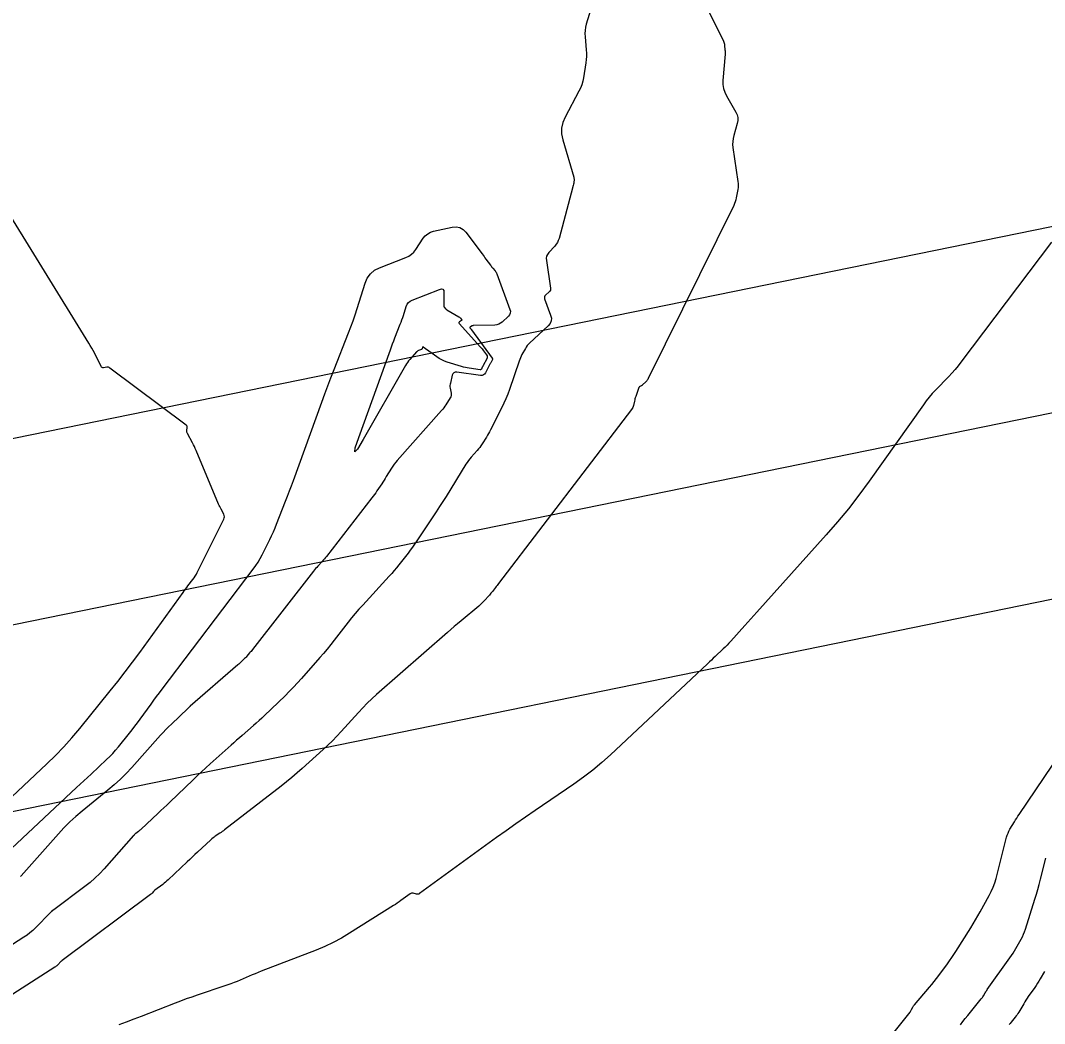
# Model space of a CAD drawing. Extents: x 658976 to 668726, y 639543 to 647196.
# Drawn here: x 662672.7 to 662756.8, y 642209 to 642291.4 of the extents above; entities that cross this region are included whole.
import ezdxf

# ---------------------------------------------------------------- set-up
doc = ezdxf.new("R2010")
doc.units = 0
for name, color, linetype in [('Ex_Major Contours', 7, 'Continuous'), ('Ex_Minor Contours', 7, 'Continuous'), ('R_Water', 7, 'Continuous')]:
    doc.layers.add(name, color=color, linetype=linetype)

msp = doc.modelspace()

# ---------------------------------------------------------------- linework, layer by layer
at = {"layer": 'Ex_Major Contours'}
msp.add_lwpolyline([(662707.264, 642269.314), (662707.379, 642269.285), (662707.448, 642269.189), (662707.47, 642269.025), (662707.47, 642267.909), (662707.472, 642267.877), (662707.481, 642267.847), (662707.494, 642267.819), (662707.514, 642267.793), (662707.602, 642267.694), (662707.625, 642267.67), (662707.649, 642267.648), (662707.675, 642267.628), (662707.703, 642267.61), (662708.703, 642267.013), (662708.734, 642266.993), (662708.763, 642266.97), (662708.79, 642266.946), (662708.815, 642266.919), (662708.912, 642266.808), (662708.929, 642266.781), (662708.933, 642266.756), (662708.922, 642266.733), (662708.899, 642266.712), (662708.736, 642266.605), (662708.707, 642266.579), (662708.695, 642266.551), (662708.699, 642266.521), (662708.721, 642266.489), (662710.479, 642264.537), (662710.544, 642264.462), (662710.608, 642264.386), (662710.669, 642264.308), (662710.729, 642264.228), (662710.963, 642263.907), (662711.008, 642263.826), (662711.027, 642263.743), (662711.019, 642263.658), (662710.986, 642263.571), (662710.686, 642263.014), (662710.668, 642262.98), (662710.65, 642262.945), (662710.632, 642262.911), (662710.614, 642262.877), (662710.542, 642262.739), (662710.522, 642262.71), (662710.496, 642262.691), (662710.466, 642262.681), (662710.43, 642262.681), (662709.545, 642262.798), (662709.386, 642262.823), (662709.228, 642262.854), (662709.071, 642262.892), (662708.916, 642262.937), (662707.734, 642263.304), (662707.51, 642263.384), (662707.295, 642263.481), (662707.089, 642263.596), (662706.891, 642263.728), (662705.776, 642264.541), (662705.756, 642264.551), (662705.739, 642264.552), (662705.725, 642264.542), (662705.715, 642264.521), (662705.68, 642264.417), (662705.669, 642264.393), (662705.654, 642264.373), (662705.635, 642264.357), (662705.612, 642264.346), (662705.383, 642264.256), (662705.338, 642264.236), (662705.296, 642264.21), (662705.258, 642264.18), (662705.223, 642264.145), (662704.665, 642263.522), (662704.564, 642263.403), (662704.47, 642263.279), (662704.383, 642263.151), (662704.302, 642263.018), (662700.845, 642256.948), (662700.37, 642256.166), (662700.149, 642255.934), (662700.182, 642256.252), (662700.469, 642257.121), (662703.069, 642264.303), (662703.16, 642264.552), (662703.252, 642264.8), (662703.347, 642265.047), (662703.443, 642265.294), (662703.883, 642266.412), (662703.953, 642266.593), (662704.019, 642266.775), (662704.082, 642266.958), (662704.141, 642267.143), (662704.372, 642267.884), (662704.445, 642268.054), (662704.549, 642268.197), (662704.684, 642268.31), (662704.849, 642268.395), (662707.103, 642269.276)], close=True, dxfattribs=at)
at = {"layer": 'Ex_Minor Contours'}
for points in [[(662727.609, 642295.353), (662730.41, 642289.658), (662730.446, 642289.576), (662730.474, 642289.493), (662730.495, 642289.406), (662730.508, 642289.318), (662730.544, 642288.961), (662730.551, 642288.871), (662730.554, 642288.782), (662730.553, 642288.692), (662730.548, 642288.603), (662730.377, 642286.444), (662730.375, 642286.109), (662730.423, 642285.786), (662730.52, 642285.474), (662730.667, 642285.173), (662731.439, 642283.846), (662731.543, 642283.622), (662731.597, 642283.391), (662731.6, 642283.154), (662731.553, 642282.911), (662731.264, 642281.927), (662731.206, 642281.68), (662731.175, 642281.431), (662731.171, 642281.18), (662731.194, 642280.927), (662731.603, 642278.14), (662731.621, 642277.972), (662731.625, 642277.805), (662731.615, 642277.638), (662731.591, 642277.472), (662731.469, 642276.806), (662731.433, 642276.642), (662731.386, 642276.481), (662731.328, 642276.323), (662731.258, 642276.17), (662724.245, 642261.955), (662724.207, 642261.886), (662724.163, 642261.82), (662724.114, 642261.759), (662724.058, 642261.702), (662723.752, 642261.412), (662723.731, 642261.393), (662723.707, 642261.375), (662723.683, 642261.36), (662723.658, 642261.346), (662723.553, 642261.295), (662723.528, 642261.28), (662723.508, 642261.262), (662723.492, 642261.24), (662723.48, 642261.214), (662723.211, 642260.468), (662723.18, 642260.379), (662723.153, 642260.29), (662723.128, 642260.199), (662723.107, 642260.108), (662723.028, 642259.741), (662723.003, 642259.651), (662722.969, 642259.566), (662722.926, 642259.485), (662722.874, 642259.408), (662711.952, 642245.115), (662711.891, 642245.035), (662711.829, 642244.955), (662711.767, 642244.875), (662711.705, 642244.795), (662711.457, 642244.476), (662711.395, 642244.397), (662711.33, 642244.319), (662711.264, 642244.243), (662711.197, 642244.168), (662710.742, 642243.671), (662710.641, 642243.565), (662710.538, 642243.462), (662710.431, 642243.363), (662710.321, 642243.268), (662708.872, 642242.049), (662708.594, 642241.814), (662708.317, 642241.577), (662708.041, 642241.34), (662707.766, 642241.101), (662701.936, 642236.01), (662701.545, 642235.659), (662701.166, 642235.296), (662700.797, 642234.922), (662700.44, 642234.537), (662699.033, 642232.975), (662698.676, 642232.589), (662698.31, 642232.212), (662697.935, 642231.845), (662697.55, 642231.488), (662695.83, 642229.931), (662695.41, 642229.559), (662694.983, 642229.194), (662694.549, 642228.838), (662694.109, 642228.49), (662689.45, 642224.883), (662689.359, 642224.814), (662689.267, 642224.746), (662689.173, 642224.68), (662689.079, 642224.616), (662688.697, 642224.363), (662688.603, 642224.298), (662688.512, 642224.229), (662688.424, 642224.157), (662688.339, 642224.081), (662687.235, 642223.056), (662687.023, 642222.859), (662686.812, 642222.662), (662686.601, 642222.464), (662686.391, 642222.265), (662684.832, 642220.788), (662684.724, 642220.688), (662684.612, 642220.592), (662684.498, 642220.499), (662684.381, 642220.409), (662683.737, 642219.93), (662683.704, 642219.905), (662683.673, 642219.877), (662683.643, 642219.849), (662683.615, 642219.818), (662683.504, 642219.694), (662683.476, 642219.663), (662683.446, 642219.635), (662683.415, 642219.607), (662683.382, 642219.582), (662676.113, 642214.145), (662676.102, 642214.137), (662676.091, 642214.128), (662676.07, 642214.11), (662676.065, 642214.105), (662676.06, 642214.1), (662676.055, 642214.096), (662676.05, 642214.091), (662675.749, 642213.783), (662675.696, 642213.732), (662675.64, 642213.684), (662675.582, 642213.639), (662675.521, 642213.598), (662670.511, 642210.4)], [(662719.792, 642293.197), (662719.155, 642291.069), (662719.091, 642290.81), (662719.053, 642290.549), (662719.04, 642290.286), (662719.053, 642290.02), (662719.155, 642288.952), (662719.172, 642288.685), (662719.172, 642288.418), (662719.155, 642288.153), (662719.121, 642287.887), (662718.923, 642286.658), (662718.865, 642286.369), (662718.783, 642286.087), (662718.678, 642285.813), (662718.55, 642285.547), (662717.415, 642283.418), (662717.227, 642282.971), (662717.132, 642282.515), (662717.132, 642282.048), (662717.226, 642281.572), (662718.125, 642278.5), (662718.137, 642278.45), (662718.145, 642278.399), (662718.148, 642278.348), (662718.147, 642278.297), (662718.13, 642278.047), (662718.127, 642278.016), (662718.122, 642277.986), (662718.116, 642277.956), (662718.108, 642277.927), (662718.074, 642277.809), (662718.065, 642277.779), (662718.057, 642277.75), (662718.049, 642277.72), (662718.041, 642277.691), (662716.915, 642273.466), (662716.858, 642273.293), (662716.781, 642273.13), (662716.685, 642272.979), (662716.57, 642272.837), (662716.071, 642272.294), (662715.965, 642272.152), (662715.897, 642271.999), (662715.868, 642271.834), (662715.877, 642271.657), (662716.225, 642269.39), (662716.229, 642269.297), (662716.211, 642269.213), (662716.17, 642269.136), (662716.108, 642269.068), (662715.814, 642268.811), (662715.754, 642268.743), (662715.721, 642268.669), (662715.715, 642268.587), (662715.735, 642268.499), (662716.229, 642267.165), (662716.287, 642266.921), (662716.271, 642266.694), (662716.183, 642266.484), (662716.023, 642266.292), (662714.502, 642264.87), (662714.401, 642264.769), (662714.309, 642264.66), (662714.226, 642264.544), (662714.152, 642264.422), (662713.874, 642263.917), (662713.807, 642263.79), (662713.746, 642263.66), (662713.691, 642263.528), (662713.641, 642263.393), (662712.84, 642261.049), (662712.704, 642260.673), (662712.556, 642260.302), (662712.394, 642259.937), (662712.22, 642259.578), (662711.289, 642257.738), (662711.211, 642257.589), (662711.129, 642257.441), (662711.044, 642257.295), (662710.956, 642257.151), (662710.595, 642256.58), (662710.502, 642256.439), (662710.404, 642256.303), (662710.3, 642256.17), (662710.191, 642256.041), (662709.703, 642255.489), (662709.587, 642255.352), (662709.477, 642255.211), (662709.374, 642255.066), (662709.276, 642254.916), (662707.639, 642252.278), (662707.374, 642251.855), (662707.105, 642251.434), (662706.833, 642251.015), (662706.558, 642250.599), (662705.235, 642248.616), (662705.062, 642248.363), (662704.885, 642248.113), (662704.704, 642247.865), (662704.518, 642247.622), (662703.764, 642246.653), (662703.574, 642246.412), (662703.378, 642246.176), (662703.178, 642245.944), (662702.973, 642245.716), (662700.802, 642243.352), (662700.491, 642243.006), (662700.187, 642242.654), (662699.891, 642242.296), (662699.601, 642241.933), (662698.457, 642240.465), (662698.168, 642240.1), (662697.875, 642239.74), (662697.576, 642239.384), (662697.272, 642239.031), (662695.778, 642237.325), (662695.45, 642236.958), (662695.115, 642236.599), (662694.772, 642236.247), (662694.421, 642235.903), (662692.737, 642234.283), (662692.514, 642234.072), (662692.289, 642233.863), (662692.061, 642233.657), (662691.831, 642233.455), (662690.904, 642232.65), (662690.673, 642232.448), (662690.443, 642232.245), (662690.213, 642232.041), (662689.985, 642231.836), (662688.285, 642230.302), (662687.927, 642229.976), (662687.571, 642229.648), (662687.218, 642229.318), (662686.866, 642228.985), (662684.952, 642227.161), (662684.709, 642226.929), (662684.465, 642226.697), (662684.221, 642226.466), (662683.978, 642226.235), (662682.615, 642224.943), (662682.564, 642224.896), (662682.511, 642224.851), (662682.457, 642224.807), (662682.402, 642224.764), (662682.178, 642224.598), (662682.124, 642224.556), (662682.071, 642224.51), (662682.022, 642224.462), (662681.974, 642224.411), (662679.571, 642221.7), (662679.203, 642221.305), (662678.816, 642220.931), (662678.411, 642220.576), (662677.987, 642220.242), (662675.434, 642218.333), (662675.411, 642218.316), (662675.389, 642218.298), (662675.367, 642218.28), (662675.345, 642218.262), (662675.257, 642218.187), (662675.236, 642218.168), (662675.214, 642218.148), (662675.194, 642218.129), (662675.173, 642218.108), (662673.931, 642216.838), (662673.712, 642216.626), (662673.482, 642216.427), (662673.24, 642216.243), (662672.988, 642216.071), (662671.495, 642215.119)], [(662670.058, 642225.785), (662674.864, 642230.298), (662675.577, 642230.991), (662676.265, 642231.707), (662676.929, 642232.446), (662677.567, 642233.208), (662680.073, 642236.301), (662680.694, 642237.078), (662681.304, 642237.864), (662681.904, 642238.658), (662682.493, 642239.46), (662686.049, 642244.372), (662686.149, 642244.509), (662686.25, 642244.646), (662686.351, 642244.782), (662686.453, 642244.917), (662686.864, 642245.458), (662686.963, 642245.596), (662687.055, 642245.737), (662687.141, 642245.883), (662687.22, 642246.032), (662689.399, 642250.401), (662689.437, 642250.506), (662689.449, 642250.61), (662689.434, 642250.713), (662689.392, 642250.816), (662689.169, 642251.227), (662689.114, 642251.33), (662689.063, 642251.435), (662689.013, 642251.541), (662688.967, 642251.648), (662687.12, 642256.054), (662687.053, 642256.209), (662686.982, 642256.362), (662686.908, 642256.514), (662686.83, 642256.664), (662686.412, 642257.449), (662686.387, 642257.505), (662686.372, 642257.562), (662686.365, 642257.621), (662686.368, 642257.681), (662686.395, 642257.927), (662686.395, 642257.986), (662686.381, 642258.038), (662686.353, 642258.084), (662686.31, 642258.125), (662680.042, 642262.819), (662679.986, 642262.853), (662679.926, 642262.876), (662679.863, 642262.885), (662679.797, 642262.883), (662679.526, 642262.846), (662679.463, 642262.846), (662679.409, 642262.863), (662679.364, 642262.898), (662679.328, 642262.95), (662678.765, 642264.054), (662678.658, 642264.257), (662678.548, 642264.458), (662678.433, 642264.657), (662678.315, 642264.853), (662667.14, 642282.95)], [(662668.365, 642220.009), (662677.309, 642228.357), (662677.608, 642228.636), (662677.907, 642228.915), (662678.205, 642229.195), (662678.503, 642229.475), (662679.768, 642230.662), (662680.025, 642230.912), (662680.273, 642231.17), (662680.512, 642231.437), (662680.743, 642231.712), (662681.646, 642232.827), (662681.87, 642233.107), (662682.09, 642233.391), (662682.306, 642233.677), (662682.519, 642233.966), (662683.429, 642235.224), (662683.652, 642235.53), (662683.876, 642235.834), (662684.103, 642236.138), (662684.33, 642236.44), (662691.816, 642246.307), (662692.02, 642246.589), (662692.209, 642246.879), (662692.385, 642247.178), (662692.548, 642247.485), (662693.169, 642248.732), (662693.321, 642249.046), (662693.466, 642249.362), (662693.603, 642249.682), (662693.734, 642250.005), (662694.467, 642251.881), (662694.63, 642252.302), (662694.79, 642252.725), (662694.948, 642253.148), (662695.103, 642253.573), (662697.434, 642260.013), (662697.68, 642260.686), (662697.931, 642261.357), (662698.187, 642262.026), (662698.447, 642262.694), (662699.639, 642265.718), (662699.827, 642266.208), (662700.006, 642266.702), (662700.176, 642267.198), (662700.337, 642267.698), (662700.989, 642269.79), (662701.17, 642270.212), (662701.426, 642270.563), (662701.759, 642270.843), (662702.167, 642271.053), (662704.33, 642271.898), (662704.574, 642272.015), (662704.793, 642272.164), (662704.986, 642272.345), (662705.153, 642272.559), (662705.769, 642273.479), (662705.937, 642273.687), (662706.135, 642273.853), (662706.361, 642273.976), (662706.617, 642274.056), (662708.155, 642274.389), (662708.485, 642274.419), (662708.781, 642274.36), (662709.044, 642274.21), (662709.273, 642273.971), (662710.603, 642272.194), (662710.681, 642272.089), (662710.759, 642271.984), (662710.837, 642271.878), (662710.914, 642271.773), (662711.289, 642271.259), (662711.333, 642271.199), (662711.379, 642271.141), (662711.425, 642271.083), (662711.473, 642271.026), (662711.665, 642270.799), (662711.711, 642270.741), (662711.75, 642270.679), (662711.784, 642270.615), (662711.813, 642270.547), (662712.89, 642267.639), (662712.927, 642267.481), (662712.918, 642267.334), (662712.861, 642267.199), (662712.757, 642267.074), (662712.247, 642266.598), (662712.114, 642266.493), (662711.969, 642266.417), (662711.812, 642266.369), (662711.644, 642266.35), (662709.862, 642266.299), (662709.829, 642266.296), (662709.797, 642266.289), (662709.767, 642266.277), (662709.738, 642266.261), (662709.611, 642266.177), (662709.595, 642266.163), (662709.588, 642266.147), (662709.591, 642266.13), (662709.603, 642266.112), (662709.671, 642266.036), (662709.687, 642266.017), (662709.704, 642265.998), (662709.719, 642265.978), (662709.735, 642265.958), (662711.422, 642263.64), (662711.445, 642263.599), (662711.454, 642263.558), (662711.45, 642263.517), (662711.434, 642263.474), (662711.341, 642263.301), (662711.318, 642263.258), (662711.295, 642263.214), (662711.272, 642263.171), (662711.249, 642263.127), (662710.887, 642262.433), (662710.809, 642262.321), (662710.712, 642262.247), (662710.596, 642262.21), (662710.46, 642262.211), (662708.517, 642262.468), (662708.386, 642262.467), (662708.283, 642262.426), (662708.206, 642262.345), (662708.156, 642262.224), (662707.993, 642261.582), (662707.972, 642261.48), (662707.963, 642261.378), (662707.965, 642261.275), (662707.979, 642261.171), (662708.056, 642260.758), (662708.066, 642260.656), (662708.057, 642260.558), (662708.029, 642260.464), (662707.982, 642260.373), (662707.623, 642259.804), (662707.542, 642259.682), (662707.457, 642259.562), (662707.366, 642259.447), (662707.271, 642259.335), (662703.639, 642255.227), (662703.513, 642255.078), (662703.393, 642254.923), (662703.279, 642254.764), (662703.172, 642254.6), (662702.737, 642253.898), (662702.643, 642253.749), (662702.549, 642253.601), (662702.453, 642253.453), (662702.356, 642253.307), (662701.966, 642252.722), (662701.867, 642252.577), (662701.765, 642252.433), (662701.661, 642252.292), (662701.555, 642252.152), (662697.821, 642247.348), (662697.738, 642247.244), (662697.653, 642247.14), (662697.565, 642247.039), (662697.476, 642246.94), (662697.113, 642246.545), (662697.024, 642246.445), (662696.936, 642246.344), (662696.851, 642246.241), (662696.767, 642246.136), (662691.74, 642239.688), (662691.685, 642239.619), (662691.629, 642239.55), (662691.572, 642239.482), (662691.514, 642239.415), (662691.274, 642239.141), (662691.219, 642239.079), (662691.162, 642239.018), (662691.104, 642238.958), (662691.044, 642238.9), (662690.804, 642238.669), (662690.744, 642238.611), (662690.682, 642238.555), (662690.621, 642238.499), (662690.558, 642238.444), (662686.638, 642235.039), (662686.621, 642235.024), (662686.605, 642235.009), (662686.588, 642234.994), (662686.571, 642234.98), (662686.505, 642234.92), (662686.489, 642234.905), (662686.473, 642234.89), (662686.456, 642234.875), (662686.44, 642234.859), (662685.091, 642233.573), (662684.863, 642233.351), (662684.639, 642233.125), (662684.42, 642232.895), (662684.206, 642232.66), (662681.847, 642230.021), (662681.384, 642229.524), (662680.903, 642229.046), (662680.402, 642228.587), (662679.883, 642228.148), (662677.77, 642226.432), (662677.251, 642225.993), (662676.751, 642225.534), (662676.271, 642225.054), (662675.81, 642224.555), (662672.754, 642221.108), (662672.724, 642221.076), (662672.693, 642221.045)], [(662757.34, 642273.162), (662749.918, 642263.302), (662749.679, 642262.995), (662749.432, 642262.696), (662749.175, 642262.405), (662748.91, 642262.121), (662747.829, 642261.002), (662747.565, 642260.718), (662747.312, 642260.424), (662747.07, 642260.121), (662746.839, 642259.809), (662742.376, 642253.522), (662741.541, 642252.381), (662740.675, 642251.265), (662739.777, 642250.175), (662738.847, 642249.11), (662733.145, 642242.763), (662732.901, 642242.492), (662732.659, 642242.221), (662732.416, 642241.95), (662732.173, 642241.678), (662731.015, 642240.381), (662730.865, 642240.217), (662730.712, 642240.057), (662730.555, 642239.9), (662730.395, 642239.746), (662729.747, 642239.139), (662729.585, 642238.987), (662729.423, 642238.835), (662729.262, 642238.683), (662729.1, 642238.531), (662721.149, 642231.058), (662720.434, 642230.412), (662719.695, 642229.795), (662718.933, 642229.208), (662718.146, 642228.65), (662714.954, 642226.477), (662714.158, 642225.931), (662713.367, 642225.378), (662712.58, 642224.819), (662711.797, 642224.254), (662705.474, 642219.652), (662705.416, 642219.618), (662705.354, 642219.599), (662705.29, 642219.594), (662705.223, 642219.605), (662704.95, 642219.677), (662704.883, 642219.687), (662704.818, 642219.683), (662704.757, 642219.664), (662704.698, 642219.63), (662703.931, 642219.076), (662703.783, 642218.971), (662703.634, 642218.868), (662703.483, 642218.768), (662703.33, 642218.67), (662699.713, 642216.394), (662699.051, 642215.999), (662698.372, 642215.637), (662697.677, 642215.308), (662696.964, 642215.012), (662692.475, 642213.272), (662692.224, 642213.173), (662691.974, 642213.073), (662691.724, 642212.971), (662691.475, 642212.866), (662690.482, 642212.445), (662690.233, 642212.342), (662689.981, 642212.244), (662689.728, 642212.152), (662689.473, 642212.064), (662687.219, 642211.316), (662686.759, 642211.16), (662686.301, 642210.997), (662685.846, 642210.829), (662685.392, 642210.655), (662682.618, 642209.569), (662682.004, 642209.333), (662681.386, 642209.104), (662680.766, 642208.884)], [(662741.775, 642204.972), (662745.745, 642209.928), (662745.78, 642209.974), (662745.812, 642210.022), (662745.842, 642210.072), (662745.868, 642210.123), (662745.971, 642210.331), (662745.998, 642210.382), (662746.029, 642210.431), (662746.062, 642210.478), (662746.098, 642210.523), (662747.333, 642211.962), (662747.529, 642212.194), (662747.72, 642212.431), (662747.906, 642212.671), (662748.088, 642212.914), (662748.806, 642213.896), (662748.983, 642214.143), (662749.156, 642214.393), (662749.325, 642214.646), (662749.489, 642214.902), (662750.717, 642216.853), (662750.918, 642217.177), (662751.114, 642217.504), (662751.307, 642217.833), (662751.494, 642218.165), (662752.237, 642219.498), (662752.411, 642219.836), (662752.563, 642220.183), (662752.692, 642220.539), (662752.798, 642220.904), (662753.667, 642224.277), (662753.718, 642224.448), (662753.781, 642224.615), (662753.855, 642224.776), (662753.941, 642224.933), (662754.31, 642225.55), (662754.404, 642225.703), (662754.499, 642225.855), (662754.597, 642226.006), (662754.696, 642226.155), (662758.12, 642231.208)], [(662749.893, 642208.876), (662750.078, 642209.135), (662750.271, 642209.389), (662750.47, 642209.637), (662751.588, 642210.998), (662751.635, 642211.058), (662751.68, 642211.119), (662751.722, 642211.182), (662751.762, 642211.247), (662751.917, 642211.509), (662751.956, 642211.574), (662751.997, 642211.638), (662752.039, 642211.701), (662752.082, 642211.764), (662753.943, 642214.389), (662754.069, 642214.572), (662754.191, 642214.758), (662754.309, 642214.947), (662754.421, 642215.139), (662754.864, 642215.912), (662754.969, 642216.108), (662755.063, 642216.309), (662755.145, 642216.514), (662755.217, 642216.724), (662755.984, 642219.187), (662756.108, 642219.594), (662756.227, 642220.003), (662756.341, 642220.413), (662756.45, 642220.825), (662756.895, 642222.554)], [(662756.775, 642213.258), (662756.422, 642212.641), (662756.316, 642212.461), (662756.206, 642212.283), (662756.091, 642212.108), (662755.972, 642211.936), (662755.448, 642211.197), (662755.348, 642211.053), (662755.251, 642210.907), (662755.157, 642210.759), (662755.066, 642210.609), (662754.664, 642209.928), (662754.596, 642209.817), (662754.523, 642209.708), (662754.446, 642209.603), (662754.365, 642209.5), (662754.032, 642209.095), (662753.95, 642208.993), (662753.871, 642208.889)]]:
    msp.add_lwpolyline(points, dxfattribs=at)
at = {"layer": 'R_Water'}
for p, q in [((662438.528, 642209.332), (662829.651, 642289.228)), ((662441.53, 642194.635), (662828.715, 642273.727)), ((662444.532, 642179.939), (662827.779, 642258.226))]:
    msp.add_line(p, q, dxfattribs=at)

doc.saveas('drawing.dxf')
